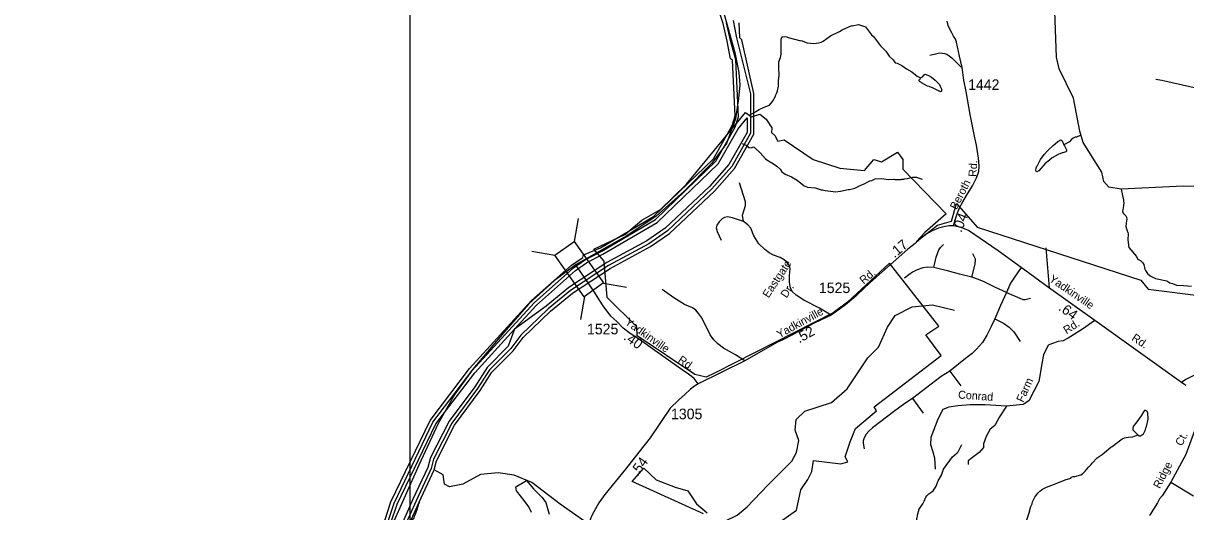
# Model space of a CAD drawing. Extents: x 1547597 to 1699558, y 810033 to 920809.
# Drawn here: x 1566622 to 1580417, y 867479 to 873272 of the extents above; entities that cross this region are included whole.
import ezdxf

# ---------------------------------------------------------------- set-up
doc = ezdxf.new("R2010")
doc.units = 0
for name, color, linetype in [('Exist Boundary Political City Limit New', 7, 'Continuous'), ('Exist Boundary Political CountyLine', 7, 'Continuous'), ('Exist Hydrographic Bay Label', 7, 'Continuous'), ('Exist Hydrographic Buffer Line', 7, 'Continuous'), ('Exist Hydrographic Creek Single Shore', 7, 'Continuous'), ('Exist Hydrographic Misc Water Feature', 7, 'Continuous'), ('Exist Hydrographic River Shore', 7, 'Continuous'), ('Exist Road Non-System Type 51', 7, 'Continuous'), ('Exist Road Non-System Type 51 Label', 7, 'Continuous'), ('Exist Road Secondary Mileage Hundredths English Label', 7, 'Continuous'), ('Exist Road Secondary Structure Standard Bridge CELL', 7, 'Continuous'), ('Exist Road Secondary Type 51 Attributed', 7, 'Continuous'), ('Exist Road Secondary Type 51 Label', 7, 'Continuous'), ('Exist Road Secondary Type 51 Number Label', 7, 'Continuous'), ('Map Preparation Boundary City Limit Buffer Line', 7, 'Continuous'), ('Map Preparation Inset Cut Line', 7, 'Continuous')]:
    doc.layers.add(name, color=color, linetype=linetype)

msp = doc.modelspace()

# ---------------------------------------------------------------- linework, layer by layer
at = {"layer": 'Exist Boundary Political City Limit New'}
for points in [[(1575606, 867363), (1575798, 867499), (1575851, 867739), (1575933, 867860), (1575978, 867957), (1576001, 868085), (1576322, 868048), (1576405, 868071), (1576375, 868131), (1576436, 868308), (1576496, 868466), (1576747, 868675), (1576721, 868724), (1577515, 869331), (1577334, 869577), (1577486, 869679), (1576901, 870425), (1576403, 869966), (1576232, 869836), (1574832, 869128), (1574725, 869074), (1574592, 869106), (1573908, 869565), (1573904, 869673), (1573553, 870020), (1573514, 870450), (1573392, 870594), (1573761, 870768), (1573962, 870937), (1574184, 871062), (1574492, 871362), (1575191, 872215), (1575263, 872161), (1575363, 872194), (1575438, 872133), (1575506, 872032), (1575503, 871975), (1575542, 871943), (1575578, 871875), (1575653, 871889), (1575997, 871656), (1576312, 871555)], [(1576312, 871555), (1576605, 871527), (1576714, 871657), (1576808, 871628), (1576995, 871743), (1577060, 871657), (1577060, 871541), (1577573, 871013), (1577321, 870789), (1577219, 870681), (1577472, 870876), (1577638, 870926), (1577696, 871136), (1577942, 870854), (1579883, 870226), (1579970, 870117), (1580598, 870038)], [(1574695, 867453), (1573849, 867839), (1573985, 867996)], [(1573985, 867996), (1574133, 867857), (1574357, 867769), (1574510, 867728), (1574613, 867573), (1574739, 867466)], [(1572653, 867468), (1572621, 867538), (1572567, 867610), (1572475, 867728), (1572468, 867773), (1572594, 867849), (1572676, 867751), (1572781, 867649), (1572822, 867588), (1572844, 867518), (1572861, 867451)]]:
    msp.add_lwpolyline(points, dxfattribs=at)
at = {"layer": 'Exist Boundary Political CountyLine'}
msp.add_lwpolyline([(1574908, 873492), (1575067, 872925), (1575115, 872688), (1575126, 872542), (1575110, 872380), (1575072, 872137), (1574967, 871846), (1574794, 871614), (1574465, 871279), (1574131, 870983), (1573783, 870750), (1573184, 870410), (1572925, 870222), (1572618, 869941), (1572324, 869606), (1571957, 869169), (1571744, 868872), (1571545, 868527), (1571318, 868030), (1570992, 867302)], dxfattribs=at)
at = {"layer": 'Exist Hydrographic Bay Label'}
for points in [[(1574929, 873268), (1574783, 873707), (1574760, 873724), (1574656, 874107), (1574649, 874209), (1574331, 875272), (1574229, 875724)], [(1571499, 867976), (1571526, 868084), (1571740, 868506), (1572046, 868917), (1572183, 869134), (1572437, 869388), (1572555, 869544), (1572877, 869856), (1573138, 870070), (1573585, 870363), (1574064, 870623), (1574291, 870779), (1574823, 871280), (1575061, 871551), (1575292, 871957), (1575290, 872439), (1575150, 873076), (1575125, 873099), (1575119, 873277)], [(1573270, 870527), (1573471, 870608), (1574102, 870980), (1574813, 871665), (1575036, 872060), (1575070, 872175), (1575038, 872835), (1575013, 872852), (1574974, 873060), (1574929, 873268)], [(1570986, 867597), (1571449, 868561), (1571917, 869179), (1572654, 869985), (1573127, 870402), (1573261, 870494), (1573270, 870527)], [(1566622, 865091), (1566655, 865047), (1567154, 864965), (1567571, 864993), (1567856, 865089), (1568469, 865365), (1569268, 865894), (1569412, 866009), (1570050, 866325), (1570404, 866593), (1570607, 866832), (1570916, 867387), (1570986, 867597)], [(1567249, 864655), (1567308, 864680), (1567700, 864708), (1568027, 864803), (1568447, 865014), (1569281, 865628), (1570146, 866083), (1570778, 866530), (1570982, 866769), (1571153, 867116), (1571172, 867261), (1571320, 867592)]]:
    msp.add_lwpolyline(points, dxfattribs=at)
at = {"layer": 'Exist Hydrographic Buffer Line'}
for points in [[(1570951, 867368), (1571023, 867582), (1571484, 868541), (1571948, 869153), (1572683, 869956), (1573152, 870370), (1573284, 870461), (1573486, 870571), (1574123, 870945), (1574840, 871636), (1575070, 872041), (1575109, 872163), (1575078, 872837), (1575013, 873069), (1574968, 873277)], [(1575048, 873306), (1575085, 873098), (1575250, 872435), (1575252, 871967), (1575029, 871574), (1574795, 871308), (1574266, 870810), (1574044, 870657), (1573566, 870398), (1573117, 870104), (1572852, 869886), (1572528, 869572), (1572407, 869415), (1572155, 869162), (1572013, 868940), (1571708, 868530), (1571491, 868102), (1571462, 867990), (1571283, 867609), (1571136, 867277)], [(1572452, 869645), (1572711, 869928), (1573177, 870339), (1573307, 870429), (1573501, 870534), (1574143, 870911), (1574868, 871607), (1575105, 872021), (1575212, 872152), (1575212, 871978), (1574996, 871598), (1574766, 871336), (1574241, 870841), (1574023, 870691), (1573547, 870433), (1573095, 870137), (1572827, 869917), (1572452, 869645)], [(1566658, 864905), (1567141, 864886), (1567577, 864913), (1567882, 865013), (1568502, 865292), (1569313, 865827), (1569456, 865942), (1570086, 866253), (1570453, 866529), (1570668, 866780), (1570986, 867348), (1571060, 867567), (1571518, 868520), (1571979, 869128), (1572452, 869645)], [(1572452, 869645), (1572377, 869441), (1572127, 869191), (1571980, 868962), (1571676, 868554), (1571455, 868120), (1571424, 868003), (1571247, 867626), (1571099, 867293), (1571076, 867140), (1570915, 866813), (1570724, 866589), (1570105, 866151), (1569244, 865699), (1568405, 865083), (1567998, 864878), (1567686, 864787), (1567303, 864759), (1567238, 864724), (1566955, 864781), (1566658, 864905)]]:
    msp.add_lwpolyline(points, dxfattribs=at)
at = {"layer": 'Exist Hydrographic Creek Single Shore'}
for points in [[(1582663, 871384), (1582014, 871466), (1581463, 871474), (1581288, 871445), (1581011, 871332), (1580386, 871341), (1579649, 871305), (1579502, 871330), (1579445, 871397), (1579421, 871505), (1579201, 871858), (1579161, 871993), (1579084, 872385), (1578913, 872730), (1578882, 872872), (1578858, 873523)], [(1572995, 867568), (1572656, 867825), (1572449, 867911), (1572257, 867941), (1572048, 867919), (1571838, 867805), (1571679, 867772), (1571622, 867806), (1571607, 867915), (1571499, 867976)], [(1574462, 867036), (1574363, 867071), (1573837, 867078), (1573580, 867156), (1572995, 867568)]]:
    msp.add_lwpolyline(points, dxfattribs=at)
at = {"layer": 'Exist Hydrographic Misc Water Feature'}
for points in [[(1575248, 872188), (1575305, 872216), (1575315, 872226), (1575353, 872249), (1575416, 872279), (1575477, 872299), (1575514, 872343), (1575547, 872406), (1575547, 872414), (1575563, 872446), (1575572, 872470), (1575584, 872526), (1575585, 872590), (1575594, 872658), (1575587, 872742), (1575588, 872814), (1575608, 872866), (1575617, 872906), (1575617, 872946), (1575614, 872962), (1575617, 873058), (1575615, 873082), (1575623, 873106), (1575629, 873111), (1575637, 873113), (1575657, 873117), (1575683, 873113), (1575699, 873104), (1575848, 873065), (1575855, 873067), (1575926, 873042), (1576003, 873032), (1576059, 873040), (1576089, 873047), (1576115, 873059), (1576203, 873122), (1576308, 873173), (1576340, 873194), (1576453, 873244), (1576457, 873243), (1576533, 873259), (1576617, 873229), (1576686, 873136), (1576711, 873114), (1576794, 873006), (1576858, 872943), (1576897, 872881), (1576944, 872837), (1576968, 872804), (1576992, 872800), (1577047, 872771), (1577103, 872730), (1577166, 872698), (1577230, 872645), (1577270, 872624)], [(1577270, 872624), (1577294, 872638), (1577314, 872660), (1577326, 872668), (1577366, 872653), (1577398, 872635), (1577445, 872596), (1577493, 872546), (1577504, 872527), (1577520, 872493), (1577520, 872469), (1577514, 872463), (1577504, 872461), (1577490, 872466), (1577420, 872502), (1577372, 872523), (1577352, 872527), (1577281, 872564), (1577273, 872572), (1577257, 872580), (1577253, 872589), (1577255, 872601), (1577265, 872608), (1577270, 872624)], [(1579163, 871941), (1579121, 871921), (1579105, 871921), (1579081, 871909), (1579057, 871889), (1579036, 871866), (1578971, 871829)], [(1575152, 871847), (1575184, 871831), (1575200, 871827), (1575231, 871799), (1575263, 871796), (1575288, 871806), (1575296, 871802), (1575367, 871735), (1575428, 871666), (1575446, 871652), (1575525, 871607), (1575565, 871578), (1575604, 871540), (1575624, 871512), (1575664, 871481), (1575739, 871452), (1575807, 871411), (1575888, 871346), (1575930, 871330), (1576018, 871320), (1576089, 871296), (1576105, 871295), (1576137, 871287), (1576265, 871273), (1576315, 871282), (1576321, 871281), (1576409, 871299), (1576425, 871299), (1576490, 871318), (1576562, 871353), (1576594, 871365), (1576667, 871404), (1576691, 871408), (1576733, 871428), (1576812, 871432), (1576885, 871421), (1576959, 871424), (1576967, 871420), (1576991, 871418), (1577039, 871419), (1577047, 871423), (1577071, 871423), (1577079, 871427), (1577111, 871430), (1577175, 871446), (1577223, 871445), (1577255, 871436), (1577287, 871422)], [(1578971, 871829), (1578978, 871818), (1578980, 871810), (1579001, 871770), (1579003, 871762), (1579001, 871754), (1578995, 871748), (1578959, 871735), (1578951, 871735), (1578903, 871715), (1578830, 871676), (1578798, 871647), (1578749, 871609), (1578672, 871524), (1578656, 871513), (1578648, 871511), (1578640, 871515), (1578638, 871531), (1578641, 871555), (1578649, 871579), (1578657, 871586), (1578694, 871658), (1578735, 871714), (1578785, 871769), (1578842, 871824), (1578868, 871842), (1578900, 871869), (1578933, 871889), (1578951, 871877), (1578971, 871829)], [(1579649, 871305), (1579678, 871173), (1579676, 871167), (1579680, 871141), (1579677, 871109), (1579666, 871040), (1579674, 871021), (1579704, 870989), (1579714, 870973), (1579717, 870949), (1579709, 870903), (1579706, 870861), (1579716, 870821), (1579731, 870789), (1579733, 870773), (1579730, 870705), (1579741, 870613), (1579832, 870507), (1579846, 870479), (1579854, 870471), (1579883, 870455), (1579907, 870432), (1579919, 870410), (1579930, 870354), (1579938, 870338), (1579962, 870306), (1579995, 870275), (1580057, 870245), (1580193, 870219), (1580228, 870194), (1580260, 870186), (1580308, 870165), (1580388, 870162), (1580484, 870153)], [(1575212, 867536), (1575457, 867794), (1575744, 868080), (1575796, 868181), (1575824, 868322), (1575783, 868447), (1575793, 868572), (1575895, 868672), (1576214, 868773), (1576398, 868937), (1576646, 869303), (1576772, 869432), (1576876, 869666), (1576970, 869805), (1577172, 869910), (1577413, 869934), (1577671, 869870)], [(1579849, 868392), (1579864, 868379), (1579881, 868380), (1579915, 868404), (1579939, 868450), (1579943, 868474), (1579952, 868490), (1579969, 868578), (1579966, 868650), (1579958, 868666), (1579950, 868672), (1579938, 868678), (1579926, 868678), (1579914, 868664), (1579887, 868617), (1579838, 868545), (1579804, 868506), (1579794, 868490), (1579787, 868468), (1579789, 868452), (1579795, 868444), (1579849, 868392)], [(1578562, 867487), (1578579, 867539), (1578594, 867571), (1578600, 867595), (1578624, 867651), (1578660, 867698), (1578684, 867722), (1578717, 867746), (1578765, 867771), (1578859, 867804), (1578986, 867856), (1579052, 867877), (1579062, 867887), (1579082, 867895), (1579100, 867897), (1579173, 867918), (1579193, 867930), (1579225, 867959), (1579264, 868007), (1579296, 868038), (1579306, 868054), (1579367, 868117), (1579424, 868157), (1579527, 868243), (1579545, 868253), (1579664, 868342), (1579690, 868355), (1579710, 868361), (1579734, 868365), (1579790, 868366), (1579849, 868392)], [(1577250, 867506), (1577295, 867572), (1577314, 867604), (1577333, 867652), (1577344, 867667), (1577368, 867691), (1577404, 867713), (1577419, 867726), (1577451, 867774), (1577479, 867846), (1577517, 867913), (1577544, 867983), (1577647, 868131), (1577704, 868177), (1577716, 868191), (1577761, 868278)], [(1571326, 867592), (1571310, 867560), (1571305, 867536), (1571297, 867520), (1571297, 867512), (1571276, 867456), (1571260, 867424), (1571256, 867408), (1571239, 867377), (1571235, 867361), (1571219, 867329), (1571211, 867305), (1571139, 867157)], [(1574462, 867036), (1574640, 867216), (1575093, 867437), (1575212, 867536)], [(1577250, 867506), (1577231, 867433), (1577227, 867401), (1577223, 867393), (1577222, 867377), (1577214, 867353), (1577214, 867330), (1577210, 867322), (1577209, 867282), (1577213, 867274), (1577213, 867250), (1577220, 867217), (1577250, 867145), (1577252, 867137), (1577249, 867132), (1577267, 867085), (1577258, 867033), (1577201, 866930), (1577197, 866914), (1577160, 866858), (1577095, 866739), (1577087, 866715), (1577070, 866684), (1577054, 866628)], [(1578562, 867487), (1578518, 867353), (1578513, 867321), (1578505, 867297), (1578505, 867281), (1578501, 867273), (1578484, 867190), (1578479, 867187), (1578451, 867150), (1578411, 867115), (1578362, 867035), (1578329, 866972), (1578309, 866942), (1578295, 866924), (1578252, 866889)]]:
    msp.add_lwpolyline(points, dxfattribs=at)
at = {"layer": 'Exist Hydrographic River Shore'}
msp.add_line((1571320, 867592), (1571499, 867976), dxfattribs=at)
at = {"layer": 'Exist Road Non-System Type 51'}
for p, q in [((1578756, 870608), (1578794, 870136)), ((1577616, 869147), (1577746, 868972)), ((1577173, 868822), (1577300, 868646)), ((1580238, 867830), (1580509, 867667))]:
    msp.add_line(p, q, dxfattribs=at)
for points in [[(1577381, 872895), (1577463, 872913), (1577493, 872921), (1577529, 872918), (1577557, 872912), (1577581, 872906), (1577609, 872887), (1577641, 872861), (1577753, 872753)], [(1575169, 870920), (1575156, 870998), (1575175, 871061), (1575194, 871109), (1575191, 871156), (1575122, 871379)], [(1575169, 870920), (1575040, 870964), (1574980, 870976), (1574945, 870970), (1574917, 870954), (1574882, 870917), (1574851, 870876), (1574845, 870847), (1574857, 870803), (1574904, 870699)], [(1575713, 870281), (1575721, 870359), (1575715, 870400), (1575683, 870438), (1575652, 870466), (1575602, 870495), (1575526, 870520), (1575473, 870548), (1575422, 870589), (1575350, 870658), (1575290, 870750), (1575255, 870841), (1575222, 870882), (1575169, 870920)], [(1577426, 870376), (1577456, 870497), (1577487, 870584), (1577506, 870612), (1577544, 870650)], [(1577878, 870259), (1577919, 870416), (1577921, 870473), (1577892, 870538)], [(1576208, 869812), (1576069, 869894), (1575886, 869988), (1575792, 870048), (1575748, 870092), (1575726, 870133), (1575713, 870196), (1575713, 870281)], [(1577426, 870376), (1577357, 870379), (1577295, 870370), (1577228, 870348), (1577173, 870319), (1577129, 870288), (1577081, 870248)], [(1577878, 870259), (1577732, 870297), (1577588, 870335), (1577475, 870364), (1577426, 870376)], [(1578465, 870377), (1578419, 870313), (1578367, 870238), (1578339, 870189), (1578290, 870080)], [(1578290, 870080), (1578153, 870143), (1578025, 870205), (1577957, 870232), (1577878, 870259)], [(1575185, 869267), (1575074, 869340), (1574933, 869418), (1574863, 869469), (1574816, 869516), (1574772, 869576), (1574675, 869777), (1574637, 869827), (1574602, 869868), (1574564, 869897), (1574467, 869935), (1574341, 870016), (1574204, 870114)], [(1578290, 870080), (1578217, 869925), (1578150, 869766)], [(1578290, 870080), (1578446, 870010), (1578484, 869996), (1578513, 869994), (1578575, 870010)], [(1578150, 869766), (1578107, 869674), (1578057, 869571), (1578003, 869486), (1577935, 869406), (1577883, 869357), (1577803, 869297), (1577616, 869147)], [(1578150, 869766), (1578255, 869715), (1578321, 869669), (1578375, 869612), (1578451, 869498)], [(1579337, 869746), (1579192, 869645), (1579020, 869537), (1578961, 869507), (1578903, 869497), (1578837, 869476), (1578786, 869454), (1578728, 869340), (1578710, 869237), (1578688, 869115), (1578675, 869025), (1578556, 868796), (1578487, 868751), (1578291, 868729)], [(1580776, 869269), (1580725, 869206), (1580629, 869146), (1580506, 869090), (1580419, 869049), (1580366, 869011)], [(1577616, 869147), (1577513, 869082), (1577328, 868942), (1577173, 868822)], [(1577173, 868822), (1577083, 868761), (1576950, 868663), (1576799, 868549), (1576698, 868473), (1576657, 868435), (1576625, 868399), (1576600, 868354), (1576588, 868318), (1576590, 868291), (1576601, 868224)], [(1580669, 868791), (1580519, 868439), (1580418, 868156), (1580238, 867830)], [(1578291, 868729), (1578037, 868745), (1577857, 868745), (1577714, 868735), (1577605, 868719), (1577536, 868692), (1577473, 868576), (1577393, 868358), (1577388, 868276), (1577414, 868188), (1577435, 868118), (1577443, 867985)], [(1578291, 868729), (1578206, 868603), (1578151, 868502), (1578095, 868457), (1578050, 868372), (1578018, 868285), (1578018, 868240), (1577965, 868182), (1577886, 868121), (1577833, 868083), (1577833, 868038)], [(1580238, 867830), (1580135, 867669), (1580106, 867631), (1580080, 867585), (1579988, 867435)]]:
    msp.add_lwpolyline(points, dxfattribs=at)
at = {"layer": 'Exist Road Secondary Structure Standard Bridge CELL'}
for p, q in [((1573207, 870957), (1573160, 870685)), ((1572658, 870569), (1572930, 870522)), ((1573508, 870191), (1573780, 870144)), ((1573283, 870032), (1573236, 869760))]:
    msp.add_line(p, q, dxfattribs=at)
msp.add_lwpolyline([(1573160, 870685), (1573509, 870192), (1573279, 870029), (1572930, 870522)], close=True, dxfattribs=at)
at = {"layer": 'Exist Road Secondary Type 51 Attributed'}
for points in [[(1577662, 870871), (1577679, 870940), (1577707, 871023), (1577735, 871093), (1577773, 871155), (1577815, 871229), (1577888, 871346), (1577934, 871439), (1577962, 871514), (1577966, 871582), (1577956, 871673), (1577932, 871825), (1577909, 871934), (1577860, 872190), (1577811, 872465), (1577783, 872597), (1577764, 872748), (1577733, 872882), (1577696, 873048), (1577684, 873084), (1577662, 873118), (1577639, 873157), (1577616, 873203), (1577598, 873244), (1577586, 873299)], [(1583836, 871846), (1583770, 871868), (1583627, 871875), (1583557, 871875), (1583516, 871877), (1583433, 871885), (1583375, 871883), (1583220, 871903), (1582903, 871976), (1582602, 872046), (1582330, 872105), (1581744, 872225), (1581058, 872385), (1580169, 872586), (1580133, 872593), (1580060, 872604)], [(1577662, 870871), (1577626, 870870), (1577605, 870868), (1577545, 870858), (1577481, 870843), (1577409, 870812), (1577336, 870769), (1577263, 870710), (1577204, 870661), (1577120, 870592), (1576945, 870440), (1576809, 870319), (1576706, 870228), (1576610, 870137), (1576501, 870036), (1576380, 869931), (1576276, 869858), (1576208, 869812), (1576006, 869715), (1575865, 869640), (1575751, 869578), (1575642, 869523), (1575564, 869484), (1575185, 869267), (1574631, 868995)], [(1580417, 868974), (1580366, 869011), (1579337, 869746), (1578788, 870140), (1578465, 870377), (1578189, 870575), (1577839, 870813), (1577753, 870848), (1577662, 870871)], [(1574631, 868995), (1574583, 869059), (1574517, 869109), (1574441, 869160), (1574277, 869276), (1574117, 869393), (1573934, 869521), (1573825, 869594), (1573740, 869654), (1573666, 869736), (1573595, 869797), (1573562, 869843), (1573510, 869909), (1573453, 869999), (1573400, 870082), (1573179, 870406)], [(1574631, 868995), (1574588, 868968), (1574538, 868933), (1574472, 868871), (1574399, 868802), (1574298, 868709), (1574063, 868355), (1573926, 868184), (1573767, 867985), (1573523, 867685), (1573452, 867583), (1573391, 867479), (1573367, 867425), (1573342, 867363), (1573263, 867096)]]:
    msp.add_lwpolyline(points, dxfattribs=at)
at = {"layer": 'Map Preparation Boundary City Limit Buffer Line'}
for points in [[(1575606, 867363), (1575798, 867499), (1575851, 867739), (1575933, 867860), (1575978, 867957), (1576001, 868085), (1576322, 868048), (1576405, 868071), (1576375, 868131), (1576436, 868308), (1576496, 868466), (1576747, 868675), (1576721, 868724), (1577515, 869331), (1577334, 869577), (1577486, 869679), (1576901, 870425), (1576403, 869966), (1576232, 869836), (1574832, 869128), (1574725, 869074), (1574592, 869106), (1573908, 869565), (1573904, 869673), (1573553, 870020), (1573514, 870450), (1573392, 870594), (1573761, 870768), (1573962, 870937), (1574184, 871062), (1574492, 871362), (1575191, 872215), (1575263, 872161), (1575363, 872194), (1575438, 872133), (1575506, 872032), (1575503, 871975), (1575542, 871943), (1575578, 871875), (1575653, 871889), (1575997, 871656), (1576312, 871555)], [(1576312, 871555), (1576605, 871527), (1576714, 871657), (1576808, 871628), (1576995, 871743), (1577060, 871657), (1577060, 871541), (1577573, 871013), (1577321, 870789), (1577219, 870681), (1577472, 870876), (1577638, 870926), (1577696, 871136), (1577942, 870854), (1579883, 870226), (1579970, 870117), (1580598, 870038)], [(1574695, 867453), (1573849, 867839), (1573985, 867996)], [(1573985, 867996), (1574133, 867857), (1574357, 867769), (1574510, 867728), (1574613, 867573), (1574739, 867466)], [(1572653, 867468), (1572621, 867538), (1572567, 867610), (1572475, 867728), (1572468, 867773), (1572594, 867849), (1572676, 867751), (1572781, 867649), (1572822, 867588), (1572844, 867518), (1572861, 867451)]]:
    msp.add_lwpolyline(points, dxfattribs=at)
at = {"layer": 'Map Preparation Inset Cut Line'}
msp.add_lwpolyline([(1633724, 874749), (1571208, 874749), (1571208, 831307), (1633724, 831307)], close=True, dxfattribs=at)

# ---------------------------------------------------------------- texts
at = {"layer": 'Exist Road Non-System Type 51 Label'}
for s, rotation, p in [('Eastgate', 56.5151, (1575466, 870007)), ('Dr.', 56.5151, (1575680, 870006)), ('Rd.', 32.3565, (1579001, 869582)), ('Farm', 65.7589, (1578488, 868769)), ('Conrad', 356.022, (1577713, 868822)), ('Ct.', 62.6106, (1580370, 868250)), ('Ridge', 62.6106, (1580109, 867746))]:
    msp.add_text(s, height=95, rotation=rotation, dxfattribs=at).set_placement(p)
at = {"layer": 'Exist Road Secondary Mileage Hundredths English Label'}
for s, rotation, p in [('.04', 68.6803, (1577754, 870784)), ('.17', 39.8884, (1576961, 870482)), ('.64', 324.371, (1578898, 869876)), ('.52', 29.529, (1575831, 869474)), ('.40', 324.7999, (1573737, 869528)), ('.54', 53.8443, (1573913, 867891))]:
    msp.add_text(s, height=120, rotation=rotation, dxfattribs=at).set_placement(p)
at = {"layer": 'Exist Road Secondary Type 51 Label'}
for s, rotation, p in [('Rd.', 86.4471, (1577932, 871448)), ('Beroth', 62.891, (1577697, 871054)), ('Rd.', 39.6692, (1576594, 870172)), ('Yadkinville', 325.4655, (1578788, 870219)), ('Yadkinville', 28.7257, (1575594, 869534)), ('Yadkinville', 324.7999, (1573754, 869709)), ('Rd.', 326.3565, (1579766, 869519)), ('Rd.', 325.7506, (1574383, 869259))]:
    msp.add_text(s, height=95, rotation=rotation, dxfattribs=at).set_placement(p)
at = {"layer": 'Exist Road Secondary Type 51 Number Label'}
for s, p in [('1442', (1577834, 872482)), ('1525', (1576064, 870072)), ('1525', (1573312, 869583)), ('1305', (1574309, 868576))]:
    msp.add_text(s, height=125, dxfattribs=at).set_placement(p)

doc.saveas('drawing.dxf')
